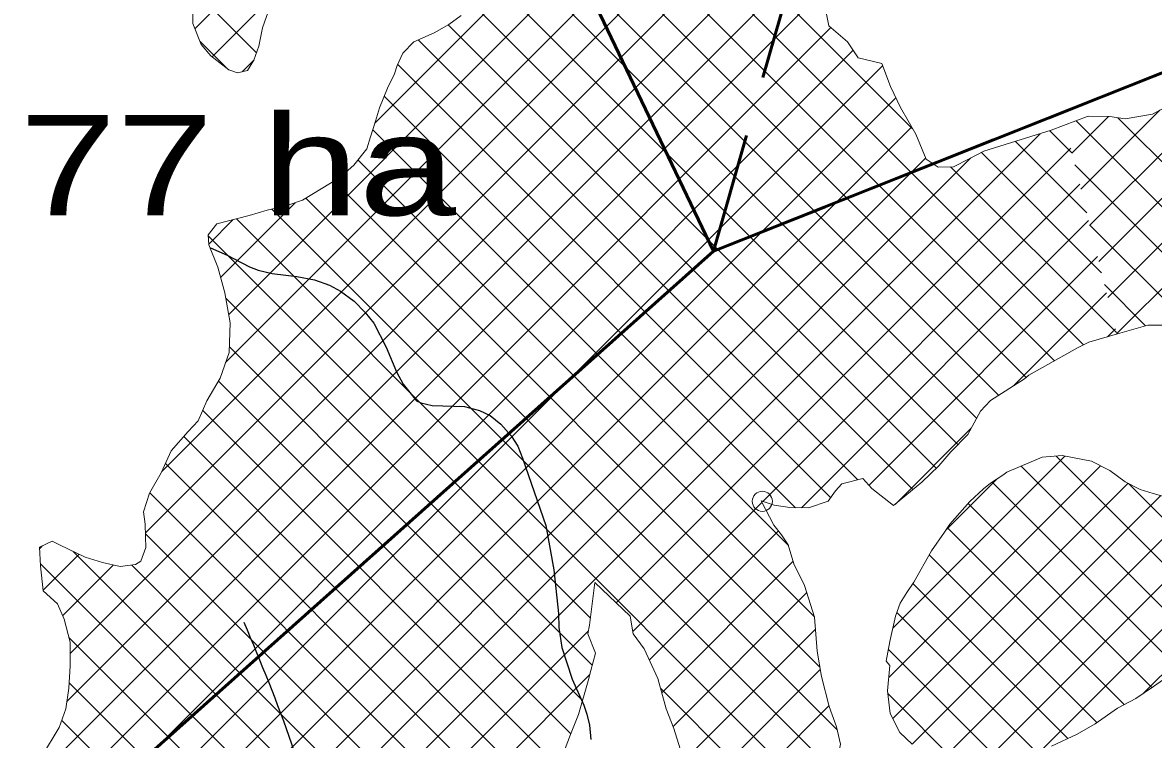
# Model space of a CAD drawing. Extents: x -1643653 to 4543381, y 1624270 to 13878484.
# Drawn here: x 742782 to 748415, y 8956345 to 8959914 of the extents above; entities that cross this region are included whole.
import ezdxf

# ---------------------------------------------------------------- set-up
doc = ezdxf.new("R2010")
doc.units = 0
doc.header["$LTSCALE"] = 200
doc.header["$PDMODE"] = 32
doc.header["$PDSIZE"] = 100
doc.linetypes.add('MEDIUM_DASHED', pattern=[4.5, 3, -1.5])
for name, color, linetype, lineweight in [('1', 7, 'Continuous', 13), ('24', 7, 'Continuous', 25), ('27', 7, 'Continuous', 53), ('29', 7, 'Continuous', 13)]:
    doc.layers.add(name, color=color, linetype=linetype, lineweight=lineweight)
doc.layers.add('63', color=7, linetype='Continuous')

msp = doc.modelspace()

# ---------------------------------------------------------------- linework, layer by layer
at = {"layer": '1', "lineweight": 25}
msp.add_spline([(814781, 9009175.5), (814787.2, 9009173.4), (814796.9, 9009173.4), (814799.4, 9009172.4), (814805.1, 9009174.5), (814805.6, 9009176.5), (814811.7, 9009179.5), (814811.7, 9009179.5), (814801.5, 9009181), (814790.7, 9009181.5), (814784.1, 9009183.1), (814777.4, 9009185.1), (814778.4, 9009175.5)], degree=3, dxfattribs=at)
at = {"layer": '24'}
msp.add_lwpolyline([(743717.7, 8958792.3), (743800.2, 8958756.1), (743911.5, 8958697.1), (743955.3, 8958681.4), (744025.6, 8958664.2), (744147.5, 8958649.6), (744235.2, 8958632.4), (744310.4, 8958606.9), (744365.4, 8958577), (744433.8, 8958526.9), (744488.9, 8958471.2), (744531.2, 8958417.1), (744593.7, 8958298.5), (744645, 8958175.7), (744676.8, 8958113.6), (744744.7, 8958031.2), (744766.2, 8958019.9), (744821.5, 8958007), (744983.3, 8958002), (745058, 8957983.2), (745110.2, 8957958), (745164.6, 8957914.2), (745215.4, 8957855.9), (745248.1, 8957804.4), (745272.3, 8957745.8), (745388, 8957410.4), (745428.9, 8957189.4), (745451.8, 8956972.2), (745453.7, 8956901.6), (745467.7, 8956802.6), (745520, 8956644.2), (745577.4, 8956515), (745592.3, 8956470.8), (745605.1, 8956415.6), (745612.4, 8956345.1)], dxfattribs=at)
msp.add_spline([(742465, 8951672.5), (742570.2, 8951896.3), (742530.8, 8952080.7), (742596.6, 8952304.5), (742780.8, 8952620.5), (742833.4, 8952791.7), (742793.9, 8953160.4), (742688.7, 8953489.6), (742715, 8953608.1), (742833.4, 8953555.4), (742938.7, 8953555.4), (743136.1, 8953779.2), (743280.8, 8954161.1), (743478.2, 8954332.2), (743780.8, 8954635.1), (744030.8, 8955095.9), (744188.8, 8955556.8), (744215.1, 8955938.6), (744123, 8956320.5), (743886.1, 8956926.2)], degree=3, dxfattribs=at)
at = {"layer": '27', "linetype": 'MEDIUM_DASHED'}
msp.add_line((746223.3, 8958775.3), (747951, 8964832.6), dxfattribs=at)
at = {"layer": '27'}
for points in [[(743879.1, 8965604.4), (744695.4, 8961966.2), (746223.3, 8958775.3), (750360.3, 8960419.9)], [(746223.3, 8958775.3), (744695.4, 8961966.2), (743879.1, 8965604.4)], [(750388.3, 8960341.7), (750360.3, 8960419.9), (746223.3, 8958775.3)], [(739522.3, 8954546.3), (742674.8, 8955614.4), (746223.3, 8958775.3)], [(746223.3, 8958775.3), (742674.8, 8955614.4), (739522.3, 8954546.3)]]:
    msp.add_lwpolyline(points, dxfattribs=at)
at = {"layer": '27', "linetype": 'MEDIUM_DASHED'}
msp.add_lwpolyline([(746223.3, 8958775.3), (750360.3, 8960419.9), (751854.8, 8963278.1)], dxfattribs=at)
at = {"layer": '29'}
for p, q in [((743475.7, 8957679.5), (747163.3, 8961367.1)), ((744536.1, 8959413.5), (746442.4, 8961319.8)), ((747215.4, 8959385.2), (745280.5, 8961320.1)), ((743394.2, 8957373.5), (747262.7, 8961242)), ((748067.2, 8958309), (745187.1, 8961189)), ((743808.4, 8958461.2), (746458.1, 8961111)), ((743018.4, 8956773.2), (747335.5, 8961090.3)), ((743793.2, 8958221.5), (746515.9, 8960944.2)), ((743002.7, 8956532.9), (747375.2, 8960905.5)), ((747922.3, 8958229.3), (745232.8, 8960918.8)), ((740442.3, 8953748.1), (747374.1, 8960679.9)), ((747780.5, 8958146.7), (745268.2, 8960659)), ((743640.1, 8959883.1), (744176.5, 8960419.5)), ((747643.9, 8958058.7), (745242.5, 8960460.1)), ((747534.4, 8957943.7), (745190.9, 8960287.2)), ((747441, 8957812.6), (745112.1, 8960141.5)), ((743725.4, 8959743.9), (744076.8, 8960095.2)), ((743947.2, 8959763.3), (743644.6, 8960065.9)), ((747333.6, 8957695.5), (745020.5, 8960008.6)), ((748098.3, 8958904.5), (749123.9, 8959930.1)), ((740062.1, 8953143.3), (746808.4, 8959889.6)), ((747215.9, 8957588.7), (744901.9, 8959902.7)), ((743796.5, 8959689.4), (743665.4, 8959820.5)), ((746942.8, 8957637.2), (744752.9, 8959827.2)), ((748142.8, 8958724.5), (749238.3, 8959820)), ((739577.2, 8952434), (746919.6, 8959776.4)), ((739466.1, 8952098.4), (747066.1, 8959698.3)), ((743875, 8959668.9), (743934.8, 8959728.8)), ((746807.5, 8957548.1), (744650.6, 8959705)), ((748187.4, 8958544.5), (749343.3, 8959700.5)), ((748231.9, 8958364.6), (749456.6, 8959589.3)), ((740932.5, 8953340.3), (747132, 8959539.7)), ((746632.8, 8957498.3), (744583, 8959548)), ((748053.7, 8959084.4), (748447.8, 8959478.5)), ((748009.2, 8959264.4), (748190.9, 8959446.1)), ((749444, 8958010), (748029.6, 8959424.4)), ((749634, 8958044.5), (748238.2, 8959440.3)), ((741676, 8953859.2), (747210.6, 8959393.8)), ((741975.2, 8953484.9), (747850.9, 8959360.7)), ((746596.8, 8957309.7), (744526.2, 8959380.4)), ((748009, 8959265.2), (747898.6, 8959375.6)), ((748082.8, 8958966.8), (747727.6, 8959322)), ((742046.3, 8953780.6), (747505.8, 8959240)), ((742064, 8954022.7), (747280.2, 8959239)), ((745739.1, 8957024.3), (748003.2, 8959288.4)), ((748156.7, 8958668.5), (747558.3, 8959266.8)), ((746726.7, 8956955.3), (744452.8, 8959229.3)), ((748230.5, 8958370.1), (747405, 8959195.7)), ((749254, 8957975.4), (748023.7, 8959205.8)), ((746753.5, 8956704.1), (744333.3, 8959124.2)), ((746468.9, 8957529.7), (748047.8, 8959108.5)), ((743767.7, 8958645), (744139.6, 8959017)), ((746840.3, 8956392.8), (744193.1, 8959039.9)), ((746829.1, 8956179.4), (744023.3, 8958985.2)), ((743708.8, 8958810.6), (743831.2, 8958933)), ((746794.4, 8955989.6), (743847, 8958937)), ((746661.5, 8957497.7), (748092.3, 8958928.5)), ((749064.1, 8957940.9), (748097.5, 8958907.5)), ((745610.8, 8956948.8), (743706.7, 8958852.8)), ((746998.2, 8957609.8), (748136.9, 8958748.6)), ((747719.5, 8958106.6), (748181.4, 8958568.6)), ((748376.3, 8958404.2), (748171.4, 8958609.1)), ((745619.9, 8956715.1), (743793.7, 8958541.3)), ((748186.3, 8958349), (748225.9, 8958388.6)), ((745571.6, 8956538.8), (743811.7, 8958298.8)), ((745513.1, 8956372.8), (743757, 8958129)), ((748366, 8956575.2), (749880, 8958089.2)), ((747855.6, 8956289.2), (749605.6, 8958039.3)), ((745510.7, 8956150.8), (743678.8, 8957982.7)), ((747129.7, 8957516.9), (747506.7, 8957893.9)), ((745571.8, 8955865.2), (743584.4, 8957852.6)), ((745559.6, 8955652.8), (743493.6, 8957718.9)), ((747115.9, 8956896.6), (747974.5, 8957755.2)), ((748841.5, 8956844), (747929.9, 8957755.6)), ((747096.7, 8956652.9), (748151.5, 8957707.7)), ((748678.5, 8956782.6), (747755.5, 8957705.6)), ((747117.1, 8956448.8), (748288.6, 8957620.3)), ((747381.1, 8957386.3), (747638.5, 8957643.7)), ((748540.3, 8956696.2), (747611.1, 8957625.5)), ((749449.8, 8956460.3), (748291.1, 8957618.9)), ((745525, 8955463), (743415.2, 8957572.7)), ((747213.6, 8956320.8), (748451.1, 8957558.3)), ((745821.1, 8956881.8), (746464.5, 8957525.2)), ((747333.8, 8956216.5), (748608.6, 8957491.3)), ((748407.9, 8956604.2), (747491.8, 8957520.2)), ((745903.8, 8956740), (746546.6, 8957382.8)), ((748269.4, 8956518.1), (747389.4, 8957398.2)), ((747481.7, 8956139.8), (748718.5, 8957376.6)), ((745532.5, 8955231), (743394.3, 8957369.2)), ((742866.9, 8957295.2), (742878.9, 8957307.2)), ((742883.7, 8957087.5), (743062.7, 8957266.5)), ((746190.3, 8954124.1), (743033.8, 8957280.6)), ((748134, 8956429.1), (747298.7, 8957264.3)), ((746166.9, 8953923), (742871, 8957218.9)), ((742981.2, 8956960.5), (743233.5, 8957212.8)), ((745798.4, 8954740.6), (743325.8, 8957213.1)), ((745965.4, 8956577.1), (746620.3, 8957232)), ((747988.7, 8956349.8), (747217.2, 8957121.3)), ((746022.1, 8956409.3), (746688.7, 8957075.9)), ((747834.2, 8956279.8), (747136.6, 8956977.4)), ((741911.9, 8953197.1), (745600.9, 8956886.1)), ((746078.7, 8956241.4), (746731.6, 8956894.2)), ((746129.2, 8953736.2), (743012.4, 8956853.1)), ((747680.6, 8956208.9), (747094.5, 8956795)), ((741887.6, 8952948.3), (745607.6, 8956668.2)), ((746119.2, 8956057.3), (746755.3, 8956693.5)), ((746063.7, 8953577.2), (743013.7, 8956627.2)), ((746761.8, 8955797.7), (745959, 8956600.5)), ((747526.4, 8956138.6), (747092.4, 8956572.7)), ((746138.5, 8955852.1), (746799.4, 8956513.1)), ((745991.9, 8953424.5), (742976.6, 8956439.8))]:
    msp.add_line(p, q, dxfattribs=at)
at = {"layer": '29', "lineweight": 53}
for p, q in [((746223.3, 8958775.3), (750360.3, 8960419.9)), ((750360.3, 8960419.9), (746223.3, 8958775.3))]:
    msp.add_line(p, q, dxfattribs=at)
for points in [[(746223.3, 8958775.3), (744695.4, 8961966.2), (743876.9, 8965614.3)], [(743879.1, 8965604.4), (744695.4, 8961966.2), (746223.3, 8958775.3)], [(740023.8, 8954716.2), (742674.8, 8955614.4), (746223.3, 8958775.3)], [(746223.3, 8958775.3), (742674.8, 8955614.4), (740023.8, 8954716.2)]]:
    msp.add_lwpolyline(points, dxfattribs=at)
at = {"layer": '29'}
for points in [[(743627.3, 8960005.7), (743629.6, 8959908.9), (743672, 8959804.3), (743719.3, 8959748.6), (743809.8, 8959679.2), (743851.9, 8959664.2), (743902.6, 8959674.6), (743934.1, 8959726.8), (743959.2, 8959796.8), (743976.5, 8959887.2), (744015.3, 8959995.4)], [(743627.3, 8960005.7), (743629.6, 8959908.9), (743672, 8959804.3), (743719.3, 8959748.6), (743809.8, 8959679.2), (743851.9, 8959664.2), (743902.6, 8959674.6), (743934.1, 8959726.8), (743959.2, 8959796.8), (743976.5, 8959887.2), (744015.3, 8959995.4)], [(746775.2, 8960014.3), (746798.4, 8959898.2), (746891.6, 8959817.7), (746945, 8959739), (747061.4, 8959710.7), (747104.9, 8959595.7), (747155.1, 8959491.7), (747230.9, 8959357.8), (747282.5, 8959233.5), (747342.3, 8959193.9), (747419.8, 8959196.1), (747497.8, 8959235.9), (747570.2, 8959272.9), (747703, 8959314.3), (747905.8, 8959377.8), (748090.7, 8959447.4), (748197.4, 8959446), (748273.9, 8959435.4), (748409.8, 8959458.2), (748573.8, 8959545.9)], [(744967.1, 8959949.3), (744904.9, 8959904.5), (744832.7, 8959862.2), (744730.4, 8959817.3), (744676, 8959761.1), (744648.4, 8959700), (744634.6, 8959659.2), (744599.4, 8959587.9), (744559.2, 8959489.9), (744539.2, 8959423.7), (744515.5, 8959344.8), (744496.7, 8959285), (744432.3, 8959203.3), (744362.8, 8959142), (744175.3, 8959029.2), (744092.8, 8959000.8), (744000.2, 8958980.1), (743910.1, 8958952.9), (743748.8, 8958912.2), (743706.5, 8958857.5), (743709, 8958807.7), (743753.8, 8958695.7), (743788.7, 8958568.8), (743816, 8958419.6), (743810.7, 8958271.1), (743765.9, 8958144.2), (743700.1, 8958030.6), (743656.1, 8957931.3), (743606.5, 8957878), (743521.8, 8957780.9), (743472, 8957671.5), (743413.9, 8957570.5), (743383.9, 8957477.6), (743393.1, 8957416.6), (743394.7, 8957353.1), (743395, 8957299.7), (743369.9, 8957232.2), (743343.3, 8957215.6), (743268.4, 8957205.1), (743179.4, 8957224.9), (743093.2, 8957251.6), (742966.2, 8957313.8), (742928.8, 8957331.2), (742866.6, 8957301.3), (742871.6, 8957209.2), (742884, 8957084.8), (742956.2, 8957020.2), (742988.6, 8956943.1), (743018.7, 8956828.9), (743018.1, 8956710.8), (743012.3, 8956600.2), (742997.5, 8956497.2), (742963.7, 8956404.2), (742875.5, 8956257.7)], [(746460.8, 8957532.2), (746526.3, 8957511.4), (746603.1, 8957498.9), (746696.1, 8957497.1), (746795.3, 8957531), (746831.9, 8957582.2), (746862.2, 8957618.1), (746967.8, 8957643.2), (747012.8, 8957593.8), (747120.5, 8957509.2), (747261.1, 8957626.3), (747345.9, 8957707.2), (747406.5, 8957776.5), (747490, 8957863.8), (747554.1, 8957979.1), (747603.4, 8958033), (747772.1, 8958140.1), (747794.9, 8958158.1), (748037.4, 8958293.8), (748093.3, 8958322.2), (748248.4, 8958366.8), (748387.1, 8958407.4), (748463.5, 8958406.7)], [(748532.7, 8957535.3), (748413.9, 8957568.8), (748348.7, 8957588.7), (748274.5, 8957627.7), (748198.8, 8957684.5), (748106.7, 8957729.6), (747961.2, 8957757.8), (747860.5, 8957750.7), (747685.2, 8957675.4), (747664.9, 8957661.2), (747602.8, 8957620), (747568.5, 8957593), (747500.2, 8957530), (747401.7, 8957415.8), (747373.9, 8957376.1), (747309.6, 8957283.8), (747221.6, 8957127.6), (747186.3, 8957076.3), (747153.5, 8957023.8), (747129.8, 8956958.6), (747101.5, 8956832.2), (747083.1, 8956733.9), (747102.4, 8956713.7), (747090.6, 8956587.4), (747104.2, 8956474.1), (747152.1, 8956380.1), (747213.7, 8956320.7)], [(746460.8, 8955583.9), (746525.6, 8955619.4), (746630.9, 8955691.6), (746693.1, 8955730.3), (746757.6, 8955789.4), (746797.8, 8955868.8), (746794.3, 8955993.7), (746855.5, 8956320.5), (746837, 8956408.2), (746800.6, 8956508.7), (746761.2, 8956658.8), (746739.8, 8956784.8), (746727, 8956954.3), (746677.4, 8957112), (746624.3, 8957218.6), (746595.5, 8957314), (746562, 8957363.5), (746523.6, 8957411.6), (746460.8, 8957532.2)], [(745483.9, 8956300.2), (745511.5, 8956368.9), (745551.7, 8956468.2), (745599.1, 8956636.2), (745612.8, 8956688.4), (745635.3, 8956773.6), (745597.9, 8956871.3), (745606.6, 8956914.5), (745632.2, 8957125.6)], [(745632.2, 8957125.6), (745808.4, 8956958.7), (745822.8, 8956871.1), (745877.9, 8956796.5), (745946, 8956648.1), (745987.4, 8956497.1), (746026, 8956399.5), (746058.3, 8956298), (746086.6, 8956219.4), (746112.5, 8956128), (746139.4, 8955842.2), (746161.3, 8955785.2), (746180.7, 8955719.2), (746206.5, 8955638), (746256.4, 8955577.3), (746297.1, 8955566.1), (746336.5, 8955559.9), (746382.2, 8955562.7), (746460.8, 8955583.9)], [(747907.2, 8956311.9), (748035.5, 8956371.5), (748125.6, 8956423.2), (748235.9, 8956500.5), (748327.3, 8956548.4), (748414.8, 8956609), (748559.4, 8956709.5)]]:
    msp.add_lwpolyline(points, dxfattribs=at)
msp.add_point((746466.8, 8957530.3), dxfattribs=at)

# ---------------------------------------------------------------- texts
at = {"layer": '63', "width": 1.3}
msp.add_text(' 6935.77 ha', height=500, dxfattribs=at).set_placement((740348.5, 8958954.2))

doc.saveas('drawing.dxf')
